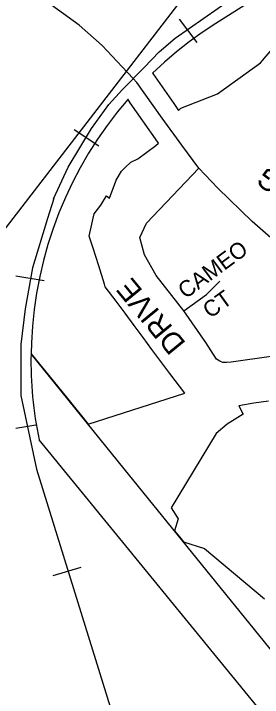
# Model space of a CAD drawing. Extents: x 586326 to 623965, y 4819854 to 4857850.
# Drawn here: x 599283 to 599494, y 4833487 to 4834070 of the extents above; entities that cross this region are included whole.
import ezdxf

# ---------------------------------------------------------------- set-up
doc = ezdxf.new("R2010")
doc.units = 0
for name, color, linetype in [('Hydro ROW', 7, 'Continuous'), ('Lots_Concessions', 7, 'Continuous'), ('Major Rds and Hwys', 7, 'Continuous'), ('Minor Rd Lbls', 7, 'Continuous'), ('Minor Rds', 7, 'Continuous'), ('Park Outlines', 7, 'Continuous'), ('Proposed Major Rds', 7, 'Continuous'), ('Railways_lbls', 7, 'Continuous')]:
    doc.layers.add(name, color=color, linetype=linetype)

msp = doc.modelspace()

# ---------------------------------------------------------------- linework, layer by layer
at = {"layer": 'Hydro ROW'}
for p, q in [((599376.71, 4833681.65), (599297.37, 4833779.74)), ((599492.43, 4833475.58), (599304.37, 4833706.4)), ((599519.76, 4833504.76), (599376.71, 4833681.65))]:
    msp.add_line(p, q, dxfattribs=at)
msp.add_arc((599610.98, 4833772.64), 313.69, 178.70251, 192.19106, dxfattribs=at)
at = {"layer": 'Lots_Concessions'}
msp.add_line((599254.96, 4833860), (599560.4, 4834256.73), dxfattribs=at)
at = {"layer": 'Major Rds and Hwys'}
for points in [[(599375.04, 4834024.46), (599357.85, 4834042.73), (599338.24, 4834060.07), (599306.51, 4834083.47), (599275.03, 4834103.65), (599235.32, 4834121.76)], [(599549.78, 4833846.2), (599524.65, 4833861.65), (599503.75, 4833876.57), (599485.78, 4833892.65), (599456.57, 4833921.05), (599440.34, 4833938.09)]]:
    msp.add_lwpolyline(points, dxfattribs=at)
at = {"layer": 'Minor Rds'}
for points in [[(599427.36, 4833816.37), (599403.82, 4833846.4), (599394.09, 4833864.25), (599390.03, 4833878.86), (599395.71, 4833891.03), (599440.34, 4833938.09)], [(599427.36, 4833816.37), (599446.83, 4833830.17), (599458.19, 4833841.53)], [(599523.92, 4833794.47), (599520.29, 4833792.38), (599516.2, 4833788.49), (599511.83, 4833783.18), (599508.61, 4833780.11), (599505.27, 4833778.07), (599501.76, 4833777.45), (599467.93, 4833772.56), (599463.77, 4833772.13), (599460.81, 4833772.35), (599458.15, 4833773.27), (599455.38, 4833775.08), (599446.32, 4833789.37), (599427.36, 4833816.37)]]:
    msp.add_lwpolyline(points, dxfattribs=at)
at = {"layer": 'Park Outlines'}
for points in [[(599623.52, 4834168.61), (599454.66, 4834061.42), (599443.22, 4834053.82), (599432.11, 4834045.77), (599421.33, 4834037.28), (599410.9, 4834028.36), (599400.84, 4834019.02), (599400.84, 4834019.02), (599401.01, 4834018.77), (599418.91, 4833993.11), (599422.94, 4833987.34), (599424.92, 4833989.2), (599456.28, 4834001.33), (599492.83, 4834027.93), (599528.31, 4834069.63), (599597.74, 4834100.97), (599616.92, 4834107.86), (599629.18, 4834119.39), (599654.99, 4834137.73), (599623.52, 4834168.61)], [(599345.92, 4833719.71), (599428.26, 4833746.04), (599415.66, 4833762.93), (599408.02, 4833773.18), (599400.37, 4833783.44), (599392.72, 4833793.69), (599385.07, 4833803.95), (599377.43, 4833814.2), (599369.78, 4833824.46), (599360.59, 4833836.78), (599359.82, 4833839.22), (599354.97, 4833854.64), (599349.93, 4833870.63), (599346.95, 4833880.09), (599350.4, 4833895.36), (599351.23, 4833898.99), (599356.78, 4833906.35), (599361.69, 4833914.46), (599364.09, 4833912.55), (599369.46, 4833926.9), (599369.84, 4833927.92), (599374.43, 4833935.5), (599377.64, 4833938.53), (599382.44, 4833943.06), (599388.26, 4833946.03), (599403.52, 4833957.51), (599405.92, 4833959.31), (599405.33, 4833960.15), (599392.51, 4833978.53), (599381.87, 4833993.79), (599379.97, 4833996.5), (599379.8, 4833996.76), (599370.73, 4833985.8), (599362.13, 4833974.47), (599354.02, 4833962.8), (599346.4, 4833950.79), (599339.29, 4833938.47), (599332.7, 4833925.87), (599326.65, 4833913), (599321.14, 4833899.89), (599316.18, 4833886.56), (599311.79, 4833873.04), (599307.97, 4833859.34), (599304.73, 4833845.49), (599302.07, 4833831.52), (599300, 4833817.45), (599298.52, 4833803.31), (599297.63, 4833789.12), (599297.37, 4833779.74), (599329.71, 4833739.75)]]:
    msp.add_lwpolyline(points, close=True, dxfattribs=at)
msp.add_lwpolyline([(599499.72, 4833739.32), (599487.07, 4833737.43), (599474.47, 4833735.16), (599478.08, 4833728.06), (599464.5, 4833719.63), (599454.97, 4833711.69), (599416.64, 4833648.34), (599422.61, 4833638.8), (599419.58, 4833628.64), (599419.58, 4833628.64), (599424.82, 4833622.16), (599427.23, 4833619.17), (599445.1, 4833613.62), (599496.12, 4833570.54)], dxfattribs=at)
at = {"layer": 'Proposed Major Rds'}
msp.add_lwpolyline([(599440.34, 4833938.09), (599425.73, 4833957.57), (599408.94, 4833980.78), (599387.59, 4834011.12), (599384.47, 4834014.44), (599375.04, 4834024.46)], dxfattribs=at)
at = {"layer": 'Railways_lbls'}
for p, q in [((599438.77, 4834045.31), (599423.77, 4834065.31)), ((599355.19, 4833956.76), (599334.19, 4833970.76)), ((599284.48, 4833846.1), (599308.48, 4833842.1)), ((599284.48, 4833716.1), (599301.45, 4833719.06)), ((599316.1, 4833590.6), (599340.1, 4833597.6))]:
    msp.add_line(p, q, dxfattribs=at)
for points in [[(599348.81, 4833971.76), (599363.59, 4833992.4), (599375.17, 4834005.18), (599393.74, 4834023.92), (599406.46, 4834037.19), (599420.2, 4834048.85), (599468.8, 4834083.33), (599500.03, 4834102.25), (599633.66, 4834185.3)], [(599316.51, 4833911.97), (599328.9, 4833939.03), (599348.81, 4833971.76)], [(599316.72, 4833912.24), (599311.48, 4833895.1), (599298.48, 4833853.1), (599292.48, 4833818.1), (599288.57, 4833787.72), (599288.55, 4833744), (599301.93, 4833681.26), (599322.09, 4833616.12)], [(599322.09, 4833616.12), (599446.3, 4833215.12), (599476.98, 4833128.42), (599500.14, 4833059.4), (599514.42, 4833026.71), (599530.48, 4833000.1), (599562.48, 4832949.1), (599592.48, 4832910.1), (599629.48, 4832872.1), (599656.48, 4832845.1), (599692.48, 4832817.1), (599727.48, 4832793.1), (599763.48, 4832770.1), (599765.48, 4832769.1), (599783.48, 4832762.1)]]:
    msp.add_lwpolyline(points, dxfattribs=at)

# ---------------------------------------------------------------- texts
at = {"layer": 'Minor Rd Lbls'}
for s, height, rotation, p in [('YOUNG ', 18.086, 143.20262, (599569.1, 4833887.4)), ('CAMEO', 13.788, 36.42657, (599428.96, 4833826.03)), ('DRIVE  ', 18.086, 129.44755, (599429.85, 4833788.68)), ('CT', 13.788, 35.55619, (599449.9, 4833809.34))]:
    msp.add_text(s, height=height, rotation=rotation, dxfattribs=at).set_placement(p)

doc.saveas('drawing.dxf')
